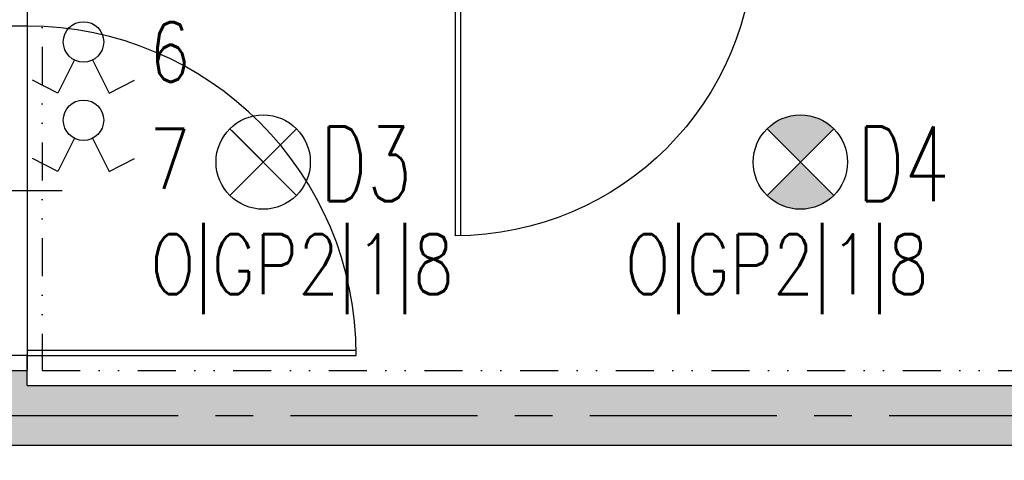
# Model space of a CAD drawing. Extents: x 41755 to 123924, y -112333 to 86187.
# Tile 355 of 582: x 104718 to 105047, y 35617 to 35764. Entities that reach past the tile are written whole.
import ezdxf
from ezdxf.enums import TextEntityAlignment as Align

# ---------------------------------------------------------------- set-up
doc = ezdxf.new("R2010")
doc.units = 0
doc.header["$LTSCALE"] = 50
doc.linetypes.add('CENTER', pattern=[2, 1.25, -0.25, 0.25, -0.25])
doc.linetypes.add('DIVIDE', pattern=[31.75, 12.7, -6.35, 0, -6.35, 0, -6.35])
doc.layers.get('0').update_dxf_attribs({"color": 101, "linetype": 'CONTINUOUS'})
for name, color, linetype in [('Drz---drzwi', 5, 'CONTINUOUS'), ('E-90', 6, 'CONTINUOUS'), ('E35', 6, 'CONTINUOUS'), ('Os-osie glowne', 1, 'CENTER'), ('Sc-beton', 7, 'CONTINUOUS'), ('Sc-beton-hatch', 86, 'CONTINUOUS'), ('Suf-widok', 8, 'CONTINUOUS')]:
    doc.layers.add(name, color=color, linetype=linetype)
doc.styles.add('ROMANS', font='romans', dxfattribs={"width": 0.85})

# ---------------------------------------------------------------- blocks, each defined once
blk = doc.blocks.new('_GJKHGJ')
at = {"ltscale": 25}
for p, q in [((-8, -5), (-8, 0)), ((-8, 0), (-8, -5)), ((0, 0), (-8, 0)), ((0, -5), (0, 0)), ((0, -5), (0, 0)), ((-8, -115), (-7.999999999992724, -4.999999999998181)), ((-8, -5), (0, -5)), ((-19.69999999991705, -60), (28.89999999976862, -60)), ((-8, -115), (0, -115)), ((-8, -120), (-8, -115)), ((0, -115), (0, -120)), ((0, -115), (0, -120)), ((0, -120), (-8, -120))]:
    blk.add_line(p, q, dxfattribs=at)
at = {"ltscale": 7}
for p, q in [((-8, -5), (-118, -4.999999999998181)), ((-8, -6.799999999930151), (-117.985271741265, -6.799999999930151))]:
    blk.add_line(p, q, dxfattribs=at)
blk.add_arc((-8, -5), 110, 180, 270)
blk = doc.blocks.new('_FKJHKH')
at = {"ltscale": 7}
for p, q in [((5, 8), (5.000000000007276, 108)), ((6.799999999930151, 8), (6.799999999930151, 107.9837986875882))]:
    blk.add_line(p, q, dxfattribs=at)
at = {"ltscale": 25}
for p, q in [((55.00000000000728, 19.69999999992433), (55.00000000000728, -28.89999999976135)), ((5, 8), (0, 8)), ((0, 8), (5, 8)), ((0, 0), (0, 8)), ((105.0000000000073, 8), (5, 8)), ((5, 8), (5, 0)), ((105.0000000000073, 8), (105.0000000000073, 0)), ((110.0000000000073, 8), (105.0000000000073, 8)), ((110.0000000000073, 0), (110.0000000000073, 8)), ((5, 0), (0, 0)), ((5, 0), (0, 0)), ((105.0000000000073, 0), (110.0000000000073, 0)), ((105.0000000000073, 0), (110.0000000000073, 0))]:
    blk.add_line(p, q, dxfattribs=at)
blk.add_arc((5, 8), 100, 0, 90)

msp = doc.modelspace()

# ---------------------------------------------------------------- hatches: boundary and pattern name
at = {"layer": 'E35'}
h = msp.add_hatch(color=256, dxfattribs=at)
edge = h.paths.add_edge_path()
edge.add_line((104979.341002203, 35716.5412971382), (104968.2040703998, 35705.40436533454))
edge.add_ellipse((104979.3410022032, 35716.54129713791), major_axis=(11.1369318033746, 11.13693180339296), ratio=1, start_angle=179.9999999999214, end_angle=269.999999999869)
edge.add_line((104990.4779340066, 35705.40436533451), (104979.341002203, 35716.5412971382))
edge = h.paths.add_edge_path()
edge.add_line((104968.2040703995, 35727.67822894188), (104979.341002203, 35716.5412971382))
edge.add_line((104979.341002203, 35716.5412971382), (104990.4779340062, 35727.67822894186))
edge.add_ellipse((104979.3410022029, 35716.54129713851), major_axis=(11.13693180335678, 11.13693180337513), ratio=1, start_angle=359.9999999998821, end_angle=449.9999999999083)
at = {"layer": 'Sc-beton-hatch'}
h = msp.add_hatch(dxfattribs=at)
h.set_pattern_fill('ANSI33', color=256, angle=-1.272221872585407e-14, style=0)
h.set_pattern_definition([(44.99999999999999, (48983.41854682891, 565.4779691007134), (-4.490128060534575, 4.490128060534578), []), (44.99999999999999, (48987.90867682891, 565.4779691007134), (-4.490128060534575, 4.490128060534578), [3.175, -1.5875])])
h.paths.add_polyline_path([(104700.966002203, 39056.94990531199), (104720.966002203, 39056.94990531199), (104720.966002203, 39246.94990531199), (104700.966002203, 39246.94990531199)])
h.paths.add_polyline_path([(104720.966002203, 38956.94990531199), (104700.966002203, 38956.94990531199), (104700.966002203, 38766.94990531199), (104720.966002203, 38766.94990531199)])
h.paths.add_polyline_path([(105372.966002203, 39178.94990531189), (105392.966002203, 39178.94990531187), (105392.966002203, 39221.94990531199), (105372.966002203, 39221.94990531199)])
h.paths.add_polyline_path([(105372.966002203, 38934.94990531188), (105392.966002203, 38934.94990531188), (105392.966002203, 39078.94990531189), (105372.966002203, 39078.94990531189)])
h.paths.add_polyline_path([(105392.966002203, 38834.94990531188), (105372.966002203, 38834.94990531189), (105372.966002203, 38791.94990531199), (105392.966002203, 38791.94990531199)])
h.paths.add_polyline_path([(104720.966002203, 38641.94990531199), (104720.966002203, 38646.94990531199), (104700.966002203, 38646.94990531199), (104700.966002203, 38616.94990531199), (104720.966002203, 38616.94990531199), (104720.966002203, 38621.949905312), (105470.966002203, 38621.94990531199), (105470.966002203, 38641.949905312)])
h.paths.add_polyline_path([(105392.966002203, 38471.94990531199), (105372.966002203, 38471.94990531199), (105372.966002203, 38426.94990531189), (105392.966002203, 38426.94990531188)])
h.paths.add_polyline_path([(105392.966002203, 38326.94990531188), (105372.966002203, 38326.94990531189), (105372.966002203, 38182.94990531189), (105392.966002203, 38182.94990531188)])
h.paths.add_polyline_path([(104720.966002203, 38496.94990531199), (104700.966002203, 38496.94990531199), (104700.966002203, 38306.94990531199), (104720.966002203, 38306.94990531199)])
h.paths.add_polyline_path([(104700.966002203, 38016.94990531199), (104720.966002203, 38016.94990531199), (104720.966002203, 38206.94990531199), (104700.966002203, 38206.94990531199)])
h.paths.add_polyline_path([(105392.966002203, 38082.94990531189), (105372.966002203, 38082.94990531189), (105372.966002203, 38041.94990531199), (105392.966002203, 38041.94990531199)])
h.paths.add_polyline_path([(105470.966002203, 37871.94990531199), (105470.966002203, 37891.949905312), (104720.966002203, 37891.94990531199), (104720.966002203, 37896.94990531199), (104700.966002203, 37896.94990531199), (104700.966002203, 37866.94990531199), (104720.966002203, 37866.94990531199), (104720.966002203, 37871.949905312)])
h.paths.add_polyline_path([(105372.966002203, 37678.94990531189), (105392.966002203, 37678.94990531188), (105392.966002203, 37721.94990531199), (105372.966002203, 37721.94990531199)])
h.paths.add_polyline_path([(105372.966002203, 37434.94990531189), (105392.966002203, 37434.94990531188), (105392.966002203, 37578.94990531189), (105372.966002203, 37578.94990531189)])
h.paths.add_polyline_path([(104700.966002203, 37556.94990531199), (104720.966002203, 37556.94990531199), (104720.966002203, 37746.94990531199), (104700.966002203, 37746.94990531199)])
h.paths.add_polyline_path([(104720.966002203, 37456.94990531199), (104700.966002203, 37456.94990531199), (104700.966002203, 37266.94990531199), (104720.966002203, 37266.949905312)])
h.paths.add_polyline_path([(105392.966002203, 37334.94990531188), (105372.966002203, 37334.94990531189), (105372.966002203, 37291.94990531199), (105392.966002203, 37291.94990531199)])
h.paths.add_polyline_path([(104720.966002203, 37141.94990531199), (104720.966002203, 37146.94990531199), (104700.966002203, 37146.94990531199), (104700.966002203, 37116.94990531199), (104720.966002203, 37116.94990531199), (104720.966002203, 37121.949905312), (105470.966002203, 37121.94990531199), (105470.966002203, 37141.949905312)])
h.paths.add_polyline_path([(104700.966002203, 36806.94990531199), (104720.966002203, 36806.94990531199), (104720.966002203, 36996.94990531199), (104700.966002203, 36996.94990531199)])
h.paths.add_polyline_path([(105392.966002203, 36971.94990531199), (105372.966002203, 36971.94990531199), (105372.966002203, 36928.94990531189), (105392.966002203, 36928.94990531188)])
h.paths.add_polyline_path([(105392.966002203, 36828.94990531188), (105372.966002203, 36828.94990531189), (105372.966002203, 36684.94990531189), (105392.966002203, 36684.94990531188)])
h.paths.add_polyline_path([(105392.966002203, 36584.94990531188), (105372.966002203, 36584.94990531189), (105372.966002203, 36541.94990531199), (105392.966002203, 36541.94990531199)])
h.paths.add_polyline_path([(104720.966002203, 36706.94990531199), (104700.966002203, 36706.94990531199), (104700.966002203, 36516.94990531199), (104720.966002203, 36516.94990531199)])
h.paths.add_polyline_path([(105470.966002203, 36371.94990531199), (105470.966002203, 36391.949905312), (104720.966002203, 36391.94990531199), (104720.966002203, 36396.94990531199), (104700.966002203, 36396.94990531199), (104700.966002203, 36366.94990531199), (104720.966002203, 36366.94990531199), (104720.966002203, 36371.949905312)])
h.paths.add_polyline_path([(105392.966002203, 36221.94990531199), (105372.966002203, 36221.94990531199), (105372.966002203, 36178.94990531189), (105392.966002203, 36178.94990531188)])
h.paths.add_polyline_path([(104700.966002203, 36056.94990531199), (104720.966002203, 36056.94990531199), (104720.966002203, 36246.94990531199), (104700.966002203, 36246.94990531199)])
h.paths.add_polyline_path([(104700.966002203, 35766.94990531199), (104720.966002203, 35766.94990531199), (104720.966002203, 35956.94990531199), (104700.966002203, 35956.94990531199)])
h.paths.add_polyline_path([(105372.966002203, 35934.94990531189), (105392.966002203, 35934.94990531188), (105392.966002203, 36078.94990531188), (105372.966002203, 36078.94990531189)])
h.paths.add_polyline_path([(105392.966002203, 35834.94990531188), (105372.966002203, 35834.94990531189), (105372.966002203, 35791.94990531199), (105392.966002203, 35791.949905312)])
h.paths.add_polyline_path([(105450.966002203, 35621.94990531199), (105450.966002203, 35584.94990531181), (105470.966002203, 35584.94990531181), (105470.966002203, 35641.94990531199), (104720.966002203, 35641.94990531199), (104720.966002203, 35646.94990531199), (104700.966002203, 35646.94990531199), (104700.966002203, 35641.94990531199), (104667.966002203, 35641.94990531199), (104667.966002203, 35621.94990531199)])
h.paths.add_polyline_path([(105870.966002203, 35621.94990531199), (105870.966002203, 35641.94990531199), (105472.966002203, 35641.94990531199), (105472.966002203, 35584.94990531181), (105492.966002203, 35584.94990531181), (105492.966002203, 35621.94990531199)])
h.paths.add_polyline_path([(105492.966002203, 35449.94990531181), (105472.966002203, 35449.94990531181), (105472.966002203, 35383.94990531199), (105492.966002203, 35383.94990531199)])
h.paths.add_polyline_path([(105450.966002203, 35383.94990531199), (105470.966002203, 35383.94990531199), (105470.966002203, 35449.94990531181), (105450.966002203, 35449.94990531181)])
h.paths.add_polyline_path([(104700.966002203, 35213.94990531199), (104720.966002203, 35213.94990531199), (104720.966002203, 35401.94990531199), (104700.966002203, 35401.94990531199)])
h.paths.add_polyline_path([(104724.966002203, 34851.94990531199), (104724.966002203, 34871.94990531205), (104576.966002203, 34871.94990531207), (104576.966002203, 34851.94990531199)])
h.paths.add_polyline_path([(104120.966002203, 34871.94990531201), (104120.966002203, 34851.94990531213), (104456.966002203, 34851.94990531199), (104456.966002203, 34871.94990531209)])
h.paths.add_polyline_path([(104000.9660022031, 34851.94990531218), (104000.9660022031, 34871.94990531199), (103950.966002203, 34871.94990531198), (103950.966002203, 35103.94990531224), (103930.966002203, 35103.94990531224), (103930.966002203, 34851.9499053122)])
h.paths.add_polyline_path([(105180.966002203, 34851.94990531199), (105180.966002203, 34871.94990531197), (104844.966002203, 34871.94990531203), (104844.966002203, 34851.94990531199)])
h.paths.add_polyline_path([(105370.966002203, 34851.94990531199), (105370.966002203, 35156.44990531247), (105370.966002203, 35401.94990531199), (105350.966002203, 35401.94990531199), (105350.966002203, 35106.44990531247), (105350.966002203, 34871.94990531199), (105300.966002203, 34871.949905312), (105300.966002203, 34851.94990531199)])

# ---------------------------------------------------------------- linework, layer by layer
at = {"layer": 'E35'}
for p, q in [((104736.7888000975, 35750.6406926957), (104731.2629272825, 35739.60498665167)), ((104742.8332004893, 35750.64069269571), (104748.3590733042, 35739.60498665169)), ((104731.2629272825, 35739.60498665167), (104722.727260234, 35743.87902315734)), ((104748.3590733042, 35739.60498665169), (104756.8947403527, 35743.87902315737)), ((104788.7040703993, 35705.40436533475), (104810.9779340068, 35727.67822894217)), ((104788.7040703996, 35727.67822894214), (104810.9779340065, 35705.4043653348)), ((104990.4779340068, 35705.40436533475), (104968.2040703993, 35727.67822894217)), ((104990.4779340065, 35727.67822894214), (104968.2040703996, 35705.4043653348)), ((104736.7888000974, 35724.48552253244), (104731.2629272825, 35713.44981648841)), ((104742.8332004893, 35724.48552253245), (104748.3590733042, 35713.44981648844)), ((104731.2629272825, 35713.44981648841), (104722.727260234, 35717.72385299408)), ((104748.3590733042, 35713.44981648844), (104756.8947403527, 35717.72385299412))]:
    msp.add_line(p, q, dxfattribs=at)
at = {"layer": 'E35', "linetype": 'Continuous', "ltscale": 0.3}
msp.add_line((104789.341002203, 35727.04129713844), (104810.3410022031, 35706.04129713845), dxfattribs=at)
at = {"layer": 'E35'}
for centre, radius in [((104739.8110002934, 35756.67632074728), 6.750000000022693), ((104739.8110002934, 35730.52115058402), 6.750000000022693), ((104799.841002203, 35716.54129713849), 15.74999999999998), ((104979.341002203, 35716.54129713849), 15.74999999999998)]:
    msp.add_circle(centre, radius, dxfattribs=at)
at = {"layer": 'Os-osie glowne'}
msp.add_lwpolyline([(99508.96600221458, 35631.94990531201), (111775.9660027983, 35631.94990531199)], dxfattribs=at)
at = {"layer": 'Sc-beton'}
for points in [[(104700.966002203, 35646.94990531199), (104720.966002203, 35646.94990531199)], [(104720.966002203, 35641.94990531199), (104720.966002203, 35646.94990531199)], [(104720.966002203, 35641.94990531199), (105470.966002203, 35641.94990531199)], [(104667.966002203, 35621.94990531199), (105450.966002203, 35621.94990531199)]]:
    msp.add_lwpolyline(points, dxfattribs=at)
at = {"layer": 'Suf-widok', "linetype": 'DIVIDE', "ltscale": 0.02}
msp.add_lwpolyline([(104835.966002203, 35786.94990531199), (104725.966002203, 35786.94990531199), (104725.966002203, 35646.94990531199), (105447.966002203, 35646.94990531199), (105447.966002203, 35786.94990531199), (105367.966002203, 35786.94990531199), (105367.966002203, 35992.94990531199), (105050.966002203, 35992.94990531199), (105050.966002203, 35786.94990531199), (104853.966002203, 35786.94990531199), (104853.966002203, 35766.94990531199), (104835.966002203, 35766.94990531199)], close=True, dxfattribs=at)

# ---------------------------------------------------------------- block references
at = {"layer": 'Drz---drzwi', "xscale": -1, "rotation": 180}
msp.add_blockref('_FKJHKH', (104858.966002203, 35799.94990531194), dxfattribs=at)
at = {"layer": 'Drz---drzwi', "rotation": 180}
msp.add_blockref('_GJKHGJ', (104712.966002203, 35646.94990531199), dxfattribs=at)

# ---------------------------------------------------------------- texts
at = {"layer": 'E-90', "style": 'ROMANS', "width": 0.8}
for s, p in [('6', (104768.6644046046, 35753.3249442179)), ('7', (104768.6644045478, 35717.616090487, -1.999999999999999)), ('O|GP2|1|8', (104812.8295646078, 35681.0300056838)), ('O|GP2|1|8', (104971.5007031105, 35681.03000568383))]:
    msp.add_text(s, height=20, rotation=359.9999999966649, dxfattribs=at).set_placement(p, align=Align.MIDDLE)
at = {"layer": 'E35', "style": 'ROMANS', "width": 0.7}
for s, p in [('D3', (104834.2042331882, 35715.97368205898)), ('D4', (105013.7042331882, 35715.97368205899))]:
    msp.add_text(s, height=25, dxfattribs=at).set_placement(p, align=Align.MIDDLE)

doc.saveas('drawing.dxf')
